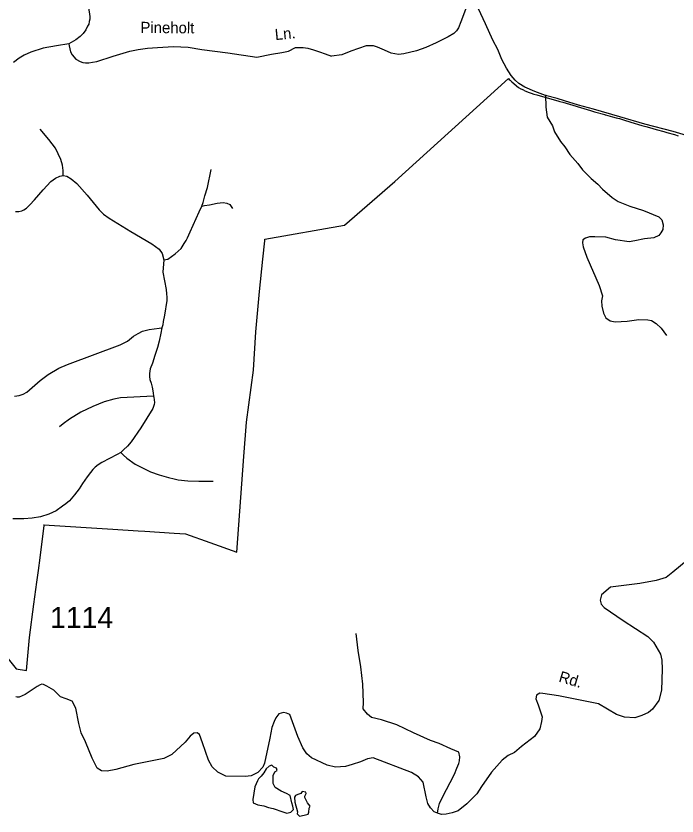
# Model space of a CAD drawing. Extents: x 884530 to 1028605, y 526725 to 653634.
# Drawn here: x 971914 to 975807, y 560057 to 564771 of the extents above; entities that cross this region are included whole.
import ezdxf

# ---------------------------------------------------------------- set-up
doc = ezdxf.new("R2010")
doc.units = 0
for name, color, linetype in [('Exist Boundary Political City Limit New', 7, 'Continuous'), ('Exist Hydrographic Pond Under 1500 Sq Ft', 7, 'Continuous'), ('Exist Road Non-System Type 51', 7, 'Continuous'), ('Exist Road Non-System Type 51 Label', 7, 'Continuous'), ('Exist Road Primary NC Attributed', 7, 'Continuous'), ('Exist Road Secondary Type 51 Attributed', 7, 'Continuous'), ('Exist Road Secondary Type 51 Label', 7, 'Continuous'), ('Exist Road Secondary Type 51 Number Label', 7, 'Continuous'), ('Map Preparation Boundary City Limit Buffer Line', 7, 'Continuous')]:
    doc.layers.add(name, color=color, linetype=linetype)

msp = doc.modelspace()

# ---------------------------------------------------------------- linework, layer by layer
at = {"layer": 'Exist Boundary Political City Limit New'}
msp.add_lwpolyline([(971786.1, 561082.8), (971914.9, 560924.7), (971976.3, 560915.4), (971993.3, 561108.8), (972019.7, 561305.3), (972036.9, 561435.4), (972046, 561503.7), (972055.6, 561579.2), (972079.6, 561768.9), (972077.7, 561773.1), (972485.1, 561746.7), (972633.4, 561737.1), (972672.7, 561734.6), (972844.8, 561723.5), (972911.8, 561719.2), (973055, 561668.8), (973214.6, 561612.5), (973256, 562174.4), (973271.1, 562378.1), (973312.9, 562684.6), (973325.8, 562909.4), (973347.2, 563147.2), (973367.9, 563337.6), (973379.3, 563445.2), (973380.3, 563455.1), (973847.7, 563538.8), (974144.8, 563794.9), (974814.4, 564401.7), (974819.1, 564396.9), (974823.4, 564392.5), (974834.6, 564382.1), (974844.8, 564373.1), (974861.9, 564358.8), (974873.6, 564350.3), (974887.7, 564342.2), (974902.1, 564334.9), (974907.5, 564332.5), (974916.4, 564328.4), (974930.4, 564322.6), (974947.6, 564316), (974964.2, 564310.4), (974980.4, 564305.5), (975055, 564285.1), (975104.2, 564271.6), (975117.6, 564267.8), (975133.8, 564263.2), (975173.6, 564251.2), (975257.7, 564225.4), (975297.6, 564213.5), (975320.2, 564206.9), (975381.2, 564189.6), (975382.1, 564189.4), (975385.9, 564188.4), (975427, 564177.4), (975447.8, 564171.6), (975468.4, 564165.9), (975491.2, 564159.4), (975535.2, 564146.2), (975599, 564126.4), (975623.6, 564119.1), (975644.9, 564112.9), (975684.4, 564102), (975728.6, 564090), (975747.3, 564084.7), (975791, 564071.8), (975812.6, 564065.3)], dxfattribs=at)
at = {"layer": 'Exist Hydrographic Pond Under 1500 Sq Ft'}
for points in [[(973447.4, 560338.9), (973433.3, 560344.6), (973420.5, 560357.3), (973405, 560350.3), (973386.6, 560334.7), (973373.8, 560310.6), (973358.3, 560292.2), (973342.7, 560276.6), (973335.6, 560263.9), (973320, 560229.9), (973308.7, 560154.9), (973311.6, 560135.1), (973338.4, 560123.7), (973373.8, 560116.7), (973400.7, 560108.2), (973427.6, 560101.1), (973485.6, 560081.3), (973509.7, 560074.2), (973532.3, 560079.9), (973547.9, 560095.4), (973545.1, 560115.2), (973538, 560135.1), (973529.5, 560177.5), (973506.9, 560188.9), (973475.7, 560204.4), (973440.3, 560224.3), (973429, 560248.3), (973429, 560263.9), (973429, 560295), (973438.9, 560317.7), (973451.7, 560326.2)], [(973560.7, 560177.5), (973553.6, 560167.6), (973556.4, 560139.3), (973572, 560081.3), (973569.1, 560069.9), (973583.3, 560057.2), (973610.2, 560061.4), (973634.3, 560068.5), (973638.5, 560079.9), (973641.3, 560103.9), (973645.6, 560115.2), (973631.4, 560135.1), (973620.1, 560154.9), (973615.9, 560166.2), (973615.9, 560173.3), (973618.7, 560181.8), (973622.9, 560188.9), (973620.1, 560197.4), (973600.3, 560201.6), (973591.8, 560190.3), (973573.4, 560183.2)]]:
    msp.add_lwpolyline(points, close=True, dxfattribs=at)
at = {"layer": 'Exist Road Non-System Type 51'}
for points in [[(972216.9, 564954.2), (972270.1, 564905.4), (972305.4, 564875.4), (972319.5, 564858.6), (972329.4, 564844.5), (972340.3, 564816.9), (972345.9, 564796.1), (972349.1, 564766.9), (972348.8, 564752.4), (972345.9, 564738.9), (972342.2, 564723.5), (972336.1, 564710.4), (972325, 564689.5), (972309.1, 564668.3), (972292.3, 564649), (972266.9, 564631), (972225.5, 564607.3)], [(974594.4, 564906.9), (974560.3, 564809.5), (974534.5, 564736), (974520, 564701.9), (974508.6, 564684.3), (974492.1, 564667.8), (974460, 564647.1), (974389.2, 564613.5), (974327.2, 564584.5), (974273.4, 564565.9), (974197.4, 564548.8), (974167.4, 564543.7), (974124, 564551.9), (974084.7, 564568.5), (974042.3, 564588.1), (974019.6, 564594.4), (973976.2, 564594.4), (973886.7, 564562.8), (973833.5, 564542.6), (973771.4, 564534.4)], [(972225.5, 564607.3), (972153.6, 564595.4), (972074.5, 564580.3), (972002.5, 564557.3), (971962, 564540.1), (971933, 564522.9), (971899, 564497.2)], [(972225.5, 564607.3), (972227.2, 564595), (972235.8, 564560.6), (972245.2, 564541.4), (972266.6, 564517.3), (972291.1, 564502.5), (972308.6, 564497.2), (972322.9, 564495.6), (972342.2, 564495.1), (972363.8, 564498), (972389.6, 564502.5), (972487.1, 564533.6), (972584.5, 564563.5), (972633.1, 564572.9), (972688.3, 564580.7), (972747.7, 564586), (972841.8, 564590.9), (972928.6, 564587.2), (973007.6, 564573.3), (973162.2, 564552.8), (973333.3, 564527.9)], [(973333.3, 564527.9), (973417.8, 564546.8), (973479.9, 564556.1), (973519.1, 564564.4), (973560.6, 564585), (973604.9, 564585.5), (973632.6, 564580.6), (973666.4, 564571.3), (973702, 564560.2), (973735.5, 564546.9), (973771.4, 564534.4)], [(975033.1, 564306.7), (975033.4, 564233.1), (975042.4, 564174.8), (975072.7, 564123.8), (975085.8, 564087.4), (975119.9, 564032.1), (975147, 563999.8), (975175.5, 563954.8), (975222, 563901.9), (975250.6, 563864.9), (975302.1, 563814.1), (975340.1, 563779.2), (975367.1, 563750.2), (975424.2, 563702.3), (975460.4, 563678.5), (975529.2, 563651.1), (975608.8, 563625.3), (975699.8, 563588), (975716.3, 563569.4), (975724.6, 563540.5), (975722.5, 563512.5), (975711.1, 563492.9), (975699.8, 563478.4), (975670.8, 563462.9), (975615, 563458.8), (975558.1, 563446.3), (975524, 563440.1), (975444.4, 563452.5), (975388, 563467.5), (975321.9, 563469.6), (975290.8, 563469.6), (975268.1, 563462.4), (975251.5, 563451), (975250.5, 563433.4), (975253.6, 563410.7), (975276.4, 563350.7), (975347.7, 563183.1), (975367.9, 563121.6), (975362.7, 563091.6), (975364.8, 563060.6), (975374.1, 563020.2), (975387.5, 562992.3), (975413.4, 562974.7), (975442.3, 562968.5), (975512.6, 562973.7), (975580.9, 562983), (975634.1, 562981.5), (975656.9, 562976.3), (975684.8, 562958.7), (975713.7, 562930.8), (975744.7, 562888.4)], [(972192.8, 563831.8), (972192, 563860.9), (972188.3, 563891.1), (972177.7, 563925.9), (972146.2, 563992.6), (972108.1, 564043.7), (972056.9, 564104.4)], [(973009.1, 563651.1), (973015.8, 563672.1), (973020, 563688.4), (973026.6, 563710.7), (973041.1, 563759.6), (973063.5, 563866.9)], [(971911.3, 563619), (971930.5, 563618.2), (971948.5, 563622.7), (971959.6, 563628.5), (971975.2, 563639.1), (971995.6, 563659.1), (972023.8, 563688.6), (972074.1, 563747.4), (972120, 563795), (972147.8, 563815.4), (972172.3, 563827.7), (972192.8, 563831.8)], [(972192.8, 563831.8), (972212.8, 563826.5), (972238.3, 563812.2), (972273.1, 563783.9), (972333.2, 563714.4), (972403.2, 563628), (972429.8, 563602.6), (972462.2, 563578.7), (972591.4, 563500.8), (972713.8, 563428.1), (972756.7, 563397.6), (972775.2, 563372.2), (972784.1, 563334.8)], [(972784.1, 563334.8), (972808.3, 563338.7), (972851.7, 563369.8), (972886, 563401.3), (972905.3, 563430.4), (972915.5, 563447.5), (972924.1, 563463.1), (972939.2, 563499.1), (972993.5, 563617.2), (973009.1, 563651.1)], [(973009.1, 563651.1), (973024.2, 563653.4), (973054.4, 563658.9), (973098.4, 563667.3), (973133.4, 563671.6), (973155.1, 563667.9), (973173.3, 563660.1), (973189.5, 563636.6)], [(972784.1, 563334.8), (972778.9, 563262.1), (972797.7, 563158.6), (972800.9, 563134.2), (972802.2, 563114.2), (972801.6, 563093.6), (972788.4, 563007.5), (972781.8, 562971.7), (972778.1, 562950.7), (972773.7, 562933.4)], [(971904.5, 562531.6), (971933.2, 562533.9), (971956.7, 562541.9), (971977.8, 562553.6), (972056.6, 562622.9), (972102.9, 562657.6), (972167.2, 562694.9), (972218.1, 562716.5), (972528.1, 562832.5), (972571.2, 562855.5), (972607.1, 562883.4), (972632.8, 562900.9), (972658.9, 562913.5), (972674.2, 562918.5), (972698, 562923.4), (972757.7, 562932), (972773.7, 562933.4)], [(972773.7, 562933.4), (972766.8, 562901.4), (972756.9, 562855.1), (972746.6, 562817.7), (972731.3, 562770.9), (972717.7, 562726.1), (972704.3, 562691.3), (972699.7, 562665.3), (972699.7, 562647.4), (972703.2, 562628.9), (972709.6, 562606.9), (972715.7, 562583.5), (972721.3, 562550.3), (972724.6, 562531.3)], [(972724.6, 562531.3), (972530.4, 562520.5), (972510.8, 562517.5), (972490.4, 562513.6), (972433.8, 562498), (972366.4, 562469.8), (972296.2, 562436.5), (972229.8, 562394.6), (972191.8, 562367.3), (972170.4, 562349.8)], [(972724.6, 562531.3), (972725.8, 562525.3), (972726.9, 562509.1), (972729.3, 562493.5), (972728.7, 562481.4), (972720.5, 562457.7), (972649.5, 562343.7), (972592.8, 562262.2), (972570.6, 562237.1), (972547.7, 562213.8), (972532, 562199.7)], [(972532, 562199.7), (972510.8, 562186.8), (972420.6, 562140.5), (972397.8, 562126.1), (972379.6, 562112), (972367.6, 562098.8), (972352.4, 562080.3), (972333.9, 562055.8), (972306.2, 562016.4), (972286, 561985.5), (972259.2, 561950.1), (972229.3, 561914.7), (972207.3, 561896.6), (972188.8, 561882.2), (972150.1, 561855.9), (972107.8, 561835.3), (972059.2, 561820.4), (972009.3, 561811.8), (971961.2, 561808.7), (971915.3, 561808.3), (971896.3, 561808.7)], [(972532, 562199.7), (972547.1, 562183.5), (972566.2, 562164.7), (972616.8, 562131), (972659, 562108.9), (972706.8, 562085.5), (972757, 562067.9), (972811.8, 562052.2), (972845.1, 562042.9), (972869.6, 562038.5), (972925.1, 562032.5), (972991.4, 562030.5), (973075, 562030.9)], [(974522.3, 560433.9), (974474.8, 560453.5), (974405.5, 560484.5), (974355.9, 560501.1), (974254, 560548.1), (974156.8, 560593.7), (974065.9, 560624.7), (974007.4, 560637.6), (973983.7, 560657.3), (973958.8, 560688.3), (973961.4, 560726), (973956.3, 560834.6), (973944.9, 560937), (973928.3, 561033.2), (973916.4, 561133)], [(974396.3, 560073.2), (974399.8, 560099.3), (974408.1, 560130.3), (974427.7, 560172.7), (974470.1, 560255.5), (974496, 560304.1), (974510.5, 560338.2), (974521.8, 560366.1), (974525.4, 560382.1), (974528.5, 560404.9), (974522.3, 560433.9)]]:
    msp.add_lwpolyline(points, dxfattribs=at)
at = {"layer": 'Exist Road Primary NC Attributed'}
msp.add_lwpolyline([(975994.7, 564027.8), (975784, 564090.8), (975618.1, 564134.3), (975469, 564175.8), (975314.5, 564221.1), (975227, 564244.5), (975143.2, 564271.4), (975101.1, 564284.8), (975031.8, 564303.2), (974969.2, 564325.1), (974910, 564350.8), (974874.9, 564372.2), (974853.1, 564392.3), (974830, 564420.9), (974803.3, 564462.7), (974775.3, 564514.3), (974751, 564573.5), (974722.7, 564628.5), (974678.5, 564723.8), (974637.7, 564813.2)], dxfattribs=at)
at = {"layer": 'Exist Road Secondary Type 51 Attributed'}
for points in [[(975917.8, 561605.5), (975781.6, 561493.3), (975742.3, 561461.8), (975683.7, 561444.3), (975588.1, 561427.7), (975415.1, 561406), (975361.4, 561360), (975354.5, 561328.9), (975359.7, 561305.3), (975378, 561285.4), (975489.8, 561210), (975634.5, 561115.3), (975668.9, 561082), (975708.7, 561010.1), (975717.8, 560975.8), (975718.9, 560921.4), (975715.9, 560797.7), (975699.5, 560738.4), (975662.8, 560686.4), (975638, 560667.6), (975598.7, 560650), (975557.3, 560635.5), (975498.4, 560638.6), (975449.5, 560655.4), (975344.5, 560717.3), (975109, 560765.1), (975016.4, 560779.1), (974998, 560780.3), (974979.8, 560769.9), (974974.5, 560748.5), (974988.7, 560712.1), (975013.5, 560640.7), (975009.3, 560614.9), (974998, 560570.4), (974967.4, 560525.5), (974891, 560466.4), (974850.6, 560432.3), (974812.4, 560412.7), (974778, 560385.3), (974714.2, 560314.5), (974655.2, 560231.7), (974627.7, 560187.3), (974569.2, 560128.7), (974517.7, 560087.6), (974483.6, 560075.5), (974447.4, 560067.2), (974420.7, 560065.4), (974396.3, 560073.2), (974376, 560081.7), (974355.4, 560104.5), (974338.8, 560130.3), (974329.5, 560169.6), (974312.4, 560257.2), (974283.6, 560288.7), (974242.5, 560313.6)], [(974242.5, 560313.6), (974017.3, 560400.2), (973984, 560394.9), (973942.2, 560376.9), (973894.2, 560359.9), (973854.9, 560348.5), (973796, 560344.4), (973746.4, 560355.8), (973653.8, 560400.2), (973627, 560423.3), (973602.4, 560458.6), (973574.4, 560525.4), (973526.3, 560654.5), (973507.1, 560663.3), (973488.9, 560667.1), (973461, 560658.8), (973443.4, 560635), (973434.6, 560614.3), (973420.6, 560579.4), (973408.4, 560515.5), (973377.6, 560367.7), (973368.2, 560344.6), (973337.6, 560314.1), (973299.2, 560293.9), (973264.3, 560289.6), (973149.8, 560292.6), (973102.7, 560314.5), (973069.5, 560346), (973048.5, 560387), (973012.8, 560487.6), (972995.2, 560538.3), (972980.7, 560546.6), (972961.1, 560544.5), (972940.4, 560526.9), (972909.6, 560493.2), (972832.3, 560419.9), (972784.7, 560396.2), (972608, 560359.9), (972502.5, 560332), (972451.8, 560320.6), (972417.7, 560323.7), (972392.9, 560340), (972363.7, 560398.4), (972323.6, 560494.4), (972297.8, 560548.1), (972283.3, 560601.9), (972266.8, 560692.9), (972244.5, 560733.8), (972210.4, 560748.3), (972176.3, 560759.6), (972137, 560797.9), (972096.7, 560822.7), (972077, 560832), (972067, 560834), (972056.9, 560830.9), (972038.3, 560821), (971968, 560773.4), (971932.2, 560756.8)], [(971932.2, 560756.8), (971929.4, 560756.7), (971926.5, 560756.9), (971920.5, 560758.1), (971913, 560760.3)]]:
    msp.add_lwpolyline(points, dxfattribs=at)
at = {"layer": 'Map Preparation Boundary City Limit Buffer Line'}
msp.add_lwpolyline([(971786.1, 561082.8), (971914.9, 560924.7), (971976.3, 560915.4), (971993.3, 561108.8), (972019.7, 561305.3), (972036.9, 561435.4), (972046, 561503.7), (972055.6, 561579.2), (972079.6, 561768.9), (972077.7, 561773.1), (972485.1, 561746.7), (972633.4, 561737.1), (972672.7, 561734.6), (972844.8, 561723.5), (972911.8, 561719.2), (973055, 561668.8), (973214.6, 561612.5), (973256, 562174.4), (973271.1, 562378.1), (973312.9, 562684.6), (973325.8, 562909.4), (973347.2, 563147.2), (973367.9, 563337.6), (973379.3, 563445.2), (973380.3, 563455.1), (973847.7, 563538.8), (974144.8, 563794.9), (974814.4, 564401.7), (974819.1, 564396.9), (974823.4, 564392.5), (974834.6, 564382.1), (974844.8, 564373.1), (974861.9, 564358.8), (974873.6, 564350.3), (974887.7, 564342.2), (974902.1, 564334.9), (974907.5, 564332.5), (974916.4, 564328.4), (974930.4, 564322.6), (974947.6, 564316), (974964.2, 564310.4), (974980.4, 564305.5), (975055, 564285.1), (975104.2, 564271.6), (975117.6, 564267.8), (975133.8, 564263.2), (975173.6, 564251.2), (975257.7, 564225.4), (975297.6, 564213.5), (975320.2, 564206.9), (975381.2, 564189.6), (975382.1, 564189.4), (975385.9, 564188.4), (975427, 564177.4), (975447.8, 564171.6), (975468.4, 564165.9), (975491.2, 564159.4), (975535.2, 564146.2), (975599, 564126.4), (975623.6, 564119.1), (975644.9, 564112.9), (975684.4, 564102), (975728.6, 564090), (975747.3, 564084.7), (975791, 564071.8), (975812.6, 564065.3)], dxfattribs=at)

# ---------------------------------------------------------------- texts
at = {"layer": 'Exist Road Non-System Type 51 Label'}
for s, rotation, p in [('Pineholt', 359.498, (972646.9, 564671)), ('Ln.', 5.5423, (973441.5, 564628.4))]:
    msp.add_text(s, height=65.62, rotation=rotation, dxfattribs=at).set_placement(p)
at = {"layer": 'Exist Road Secondary Type 51 Label'}
msp.add_text('Rd.', height=65.62, rotation=343.6158, dxfattribs=at).set_placement((975105.8, 560849.8))
at = {"layer": 'Exist Road Secondary Type 51 Number Label'}
msp.add_text('1114', height=125, dxfattribs=at).set_placement((972114.9, 561164.2))

doc.saveas('drawing.dxf')
